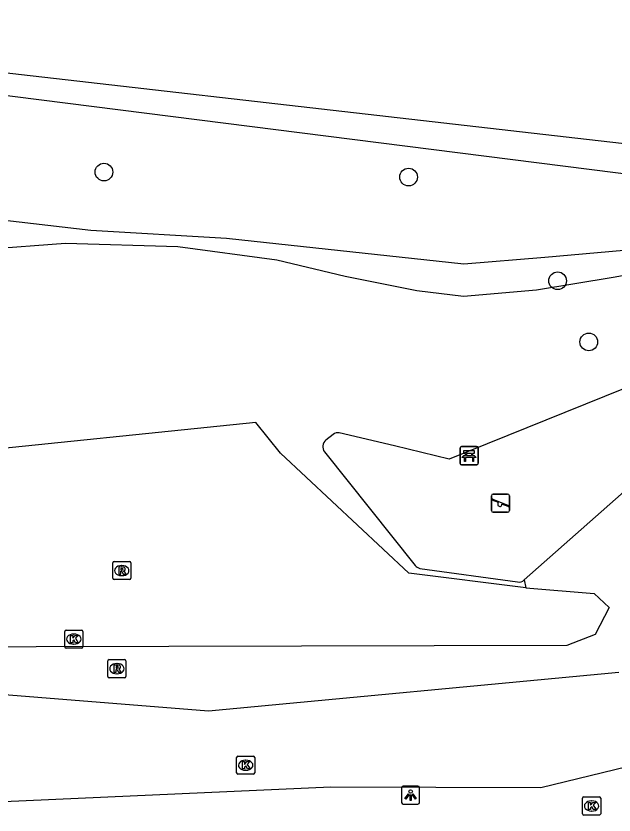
# Model space of a CAD drawing. Extents: x 161243 to 161752, y 384138 to 384885.
# Drawn here: x 161414.47 to 161447.56, y 384281.99 to 384326.18 of the extents above; entities that cross this region are included whole.
import ezdxf

# ---------------------------------------------------------------- set-up
doc = ezdxf.new("R2010")
doc.units = 0
for name, color, linetype in [('IMGEO_Bank', 7, 'Continuous'), ('IMGEO_Boom', 7, 'Continuous'), ('IMGEO_Groenvoorziening', 7, 'Continuous'), ('IMGEO_Kolk', 7, 'Continuous'), ('IMGEO_Lichtpunt', 7, 'Continuous'), ('IMGEO_Meer_plas_ven_vijver', 7, 'Continuous'), ('IMGEO_Rijbaan_lokaal_gesloten', 7, 'Continuous'), ('IMGEO_Rioolput', 7, 'Continuous'), ('IMGEO_Speelvoorziening', 7, 'Continuous'), ('IMGEO_Voetpad_gesloten', 7, 'Continuous')]:
    doc.layers.add(name, color=color, linetype=linetype)

msp = doc.modelspace()

# ---------------------------------------------------------------- linework, layer by layer
at = {"layer": 'IMGEO_Bank'}
for p, q in [((161439.117, 384302.365), (161439.958, 384302.365)), ((161439.958, 384302.365), (161439.117, 384302.365)), ((161439.042, 384301.44), (161439.042, 384302.281)), ((161439.042, 384302.281), (161439.042, 384301.44)), ((161439.351, 384301.871), (161439.351, 384301.977)), ((161439.395, 384301.977), (161439.395, 384301.871)), ((161439.683, 384301.983), (161439.401, 384301.983)), ((161439.689, 384301.871), (161439.689, 384301.977)), ((161439.733, 384301.977), (161439.733, 384301.871)), ((161440.042, 384302.29), (161440.042, 384301.449)), ((161440.042, 384301.449), (161440.042, 384302.29)), ((161439.739, 384301.763), (161439.346, 384301.763)), ((161439.401, 384301.865), (161439.683, 384301.865)), ((161439.967, 384301.365), (161439.126, 384301.365)), ((161439.126, 384301.365), (161439.967, 384301.365))]:
    msp.add_line(p, q, dxfattribs=at)
for points in [[(161439.345, 384301.983), (161439.259, 384301.983), (161439.259, 384302.144), (161439.822, 384302.144), (161439.822, 384301.983), (161439.739, 384301.983)], [(161439.289, 384301.763), (161439.147, 384301.763), (161439.259, 384301.865), (161439.345, 384301.865)], [(161439.339, 384301.756), (161439.339, 384301.549), (161439.296, 384301.549), (161439.296, 384301.756)], [(161439.739, 384301.865), (161439.822, 384301.865), (161439.934, 384301.763), (161439.795, 384301.763)], [(161439.789, 384301.756), (161439.789, 384301.549), (161439.745, 384301.549), (161439.745, 384301.756)]]:
    msp.add_lwpolyline(points, dxfattribs=at)
for centre, radius, start, end in [((161439.12, 384302.287), 0.0779, 92.4484, 184.2845), ((161439.12, 384302.287), 0.0779, 92.4484, 184.2845), ((161439.964, 384302.287), 0.0779, 2.4484, 94.2845), ((161439.964, 384302.287), 0.0779, 2.4484, 94.2845), ((161439.344, 384301.976), 0.00671, 2.8957, 87.1043), ((161439.401, 384301.976), 0.00671, 92.8957, 177.1043), ((161439.683, 384301.976), 0.00671, 2.8957, 87.1043), ((161439.74, 384301.976), 0.00671, 92.8957, 177.1043), ((161439.289, 384301.756), 0.00671, 2.8957, 87.1043), ((161439.346, 384301.756), 0.00671, 92.8957, 177.1043), ((161439.344, 384301.872), 0.00671, 272.8957, 357.1043), ((161439.401, 384301.872), 0.00671, 182.8957, 267.1043), ((161439.683, 384301.872), 0.00671, 272.8957, 357.1043), ((161439.74, 384301.872), 0.00671, 182.8957, 267.1043), ((161439.738, 384301.756), 0.00671, 2.8957, 87.1043), ((161439.795, 384301.756), 0.00671, 92.8957, 177.1043), ((161439.964, 384301.443), 0.0779, 272.4484, 4.2845), ((161439.964, 384301.443), 0.0779, 272.4484, 4.2845), ((161439.12, 384301.443), 0.0779, 182.4484, 274.2845), ((161439.12, 384301.443), 0.0779, 182.4484, 274.2845)]:
    msp.add_arc(centre, radius, start, end, dxfattribs=at)
at = {"layer": 'IMGEO_Boom'}
for centre in [(161419.341, 384317.551), (161436.193, 384317.277), (161444.44, 384311.537), (161446.164, 384308.156)]:
    msp.add_circle(centre, 0.489, dxfattribs=at)
at = {"layer": 'IMGEO_Groenvoorziening'}
for points in [[(161461.508, 384317.582), (161388.33, 384325.957), (161386.343, 384326.184)], [(161384.224, 384300.714), (161383.959, 384302.494), (161386.987, 384306.894), (161389.478, 384309.685), (161390.337, 384311.694), (161389.037, 384313.944), (161385.772, 384318.093), (161385.994, 384320.251), (161387.855, 384323.519), (161398.386, 384323.765), (161459.305, 384316.043), (161461.281, 384315.825)], [(161395.011, 384311.131), (161395.059, 384312.349), (161394.273, 384314.553), (161393.513, 384316.374), (161394.564, 384317.399), (161396.649, 384317.013), (161402.312, 384316.298), (161410.179, 384315.316), (161418.62, 384314.329), (161426.121, 384313.903), (161439.251, 384312.48), (161443.725, 384312.838), (161453.3, 384313.687), (161456.2, 384313.632), (161460.625, 384313.859), (161463.734, 384313.859), (161467.796, 384314.154), (161470.006, 384315.1)], [(161451.642, 384312.465), (161447.518, 384311.722), (161443.269, 384311.021), (161439.237, 384310.669), (161436.652, 384310.973), (161432.686, 384311.783), (161428.913, 384312.669), (161423.422, 384313.41), (161417.208, 384313.591), (161412.779, 384313.261), (161405.56, 384312.503), (161397.034, 384311.657), (161395.011, 384311.131)], [(161442.591, 384294.989), (161442.679, 384294.556)]]:
    msp.add_lwpolyline(points, dxfattribs=at)
at = {"layer": 'IMGEO_Kolk'}
for p, q in [((161417.243, 384292.219), (161418.095, 384292.219)), ((161417.168, 384291.293), (161417.168, 384292.145)), ((161417.656, 384291.999), (161417.681, 384291.999)), ((161418.169, 384292.145), (161418.169, 384291.293)), ((161417.679, 384291.439), (161417.654, 384291.439)), ((161418.095, 384291.219), (161417.243, 384291.219)), ((161426.679, 384284.315), (161426.679, 384285.167)), ((161426.754, 384285.241), (161427.606, 384285.241)), ((161427.68, 384285.167), (161427.68, 384284.315)), ((161427.167, 384285.021), (161427.192, 384285.021)), ((161427.606, 384284.241), (161426.754, 384284.241)), ((161427.19, 384284.461), (161427.165, 384284.461)), ((161445.82, 384282.063), (161445.82, 384282.915)), ((161445.895, 384282.989), (161446.747, 384282.989)), ((161446.821, 384282.915), (161446.821, 384282.063)), ((161446.308, 384282.769), (161446.333, 384282.769)), ((161446.331, 384282.209), (161446.306, 384282.209)), ((161446.747, 384281.989), (161445.895, 384281.989))]:
    msp.add_line(p, q, dxfattribs=at)
for points in [[(161417.243, 384292.219), (161418.095, 384292.219)], [(161417.168, 384291.293), (161417.168, 384292.145)], [(161417.489, 384291.919), (161417.612, 384291.919), (161417.612, 384291.768), (161417.742, 384291.919), (161417.906, 384291.919), (161417.76, 384291.768), (161417.913, 384291.519), (161417.761, 384291.519), (161417.676, 384291.683), (161417.612, 384291.616), (161417.612, 384291.519), (161417.489, 384291.519), (161417.489, 384291.919)], [(161418.169, 384292.145), (161418.169, 384291.293)], [(161418.095, 384291.219), (161417.243, 384291.219)], [(161426.679, 384284.315), (161426.679, 384285.167)], [(161426.754, 384285.241), (161427.606, 384285.241)], [(161427.68, 384285.167), (161427.68, 384284.315)], [(161427, 384284.941), (161427.123, 384284.941), (161427.123, 384284.79), (161427.253, 384284.941), (161427.417, 384284.941), (161427.271, 384284.79), (161427.424, 384284.541), (161427.272, 384284.541), (161427.187, 384284.705), (161427.123, 384284.638), (161427.123, 384284.541), (161427, 384284.541), (161427, 384284.941)], [(161427.606, 384284.241), (161426.754, 384284.241)], [(161445.82, 384282.063), (161445.82, 384282.915)], [(161445.895, 384282.989), (161446.747, 384282.989)], [(161446.821, 384282.915), (161446.821, 384282.063)], [(161446.141, 384282.689), (161446.264, 384282.689), (161446.264, 384282.538), (161446.394, 384282.689), (161446.558, 384282.689), (161446.412, 384282.538), (161446.565, 384282.289), (161446.413, 384282.289), (161446.328, 384282.453), (161446.264, 384282.386), (161446.264, 384282.289), (161446.141, 384282.289), (161446.141, 384282.689)], [(161446.747, 384281.989), (161445.895, 384281.989)]]:
    msp.add_lwpolyline(points, dxfattribs=at)
for centre, start, end in [((161417.245, 384292.143), 91.552, 178.448), ((161417.245, 384292.143), 91.552, 178.448), ((161418.093, 384292.143), 1.552, 88.448), ((161418.093, 384292.143), 1.552, 88.448), ((161417.245, 384291.295), 181.552, 268.448), ((161417.245, 384291.295), 181.552, 268.448), ((161418.093, 384291.295), 271.552, 358.448), ((161418.093, 384291.295), 271.552, 358.448), ((161426.756, 384285.165), 91.552, 178.448), ((161426.756, 384285.165), 91.552, 178.448), ((161427.604, 384285.165), 1.552, 88.448), ((161427.604, 384285.165), 1.552, 88.448), ((161426.756, 384284.317), 181.552, 268.448), ((161426.756, 384284.317), 181.552, 268.448), ((161427.604, 384284.317), 271.552, 358.448), ((161427.604, 384284.317), 271.552, 358.448), ((161445.897, 384282.913), 91.552, 178.448), ((161445.897, 384282.913), 91.552, 178.448), ((161446.745, 384282.913), 1.552, 88.448), ((161446.745, 384282.913), 1.552, 88.448), ((161445.897, 384282.065), 181.552, 268.448), ((161445.897, 384282.065), 181.552, 268.448), ((161446.745, 384282.065), 271.552, 358.448), ((161446.745, 384282.065), 271.552, 358.448)]:
    msp.add_arc(centre, 0.0765, start, end, dxfattribs=at)
for centre, major_axis, ratio, start_param, end_param in [((161417.655, 384291.719), (-0.387, 0.002), 0.722429, 4.712389, 7.853982), ((161417.68, 384291.719), (-0.39, 0.002), 0.717154, 1.570796, 4.712389), ((161427.166, 384284.741), (-0.387, 0.002), 0.722429, 4.712389, 7.853982), ((161427.191, 384284.741), (-0.39, 0.002), 0.717154, 1.570796, 4.712389), ((161446.307, 384282.489), (-0.387, 0.002), 0.722429, 4.712389, 7.853982), ((161446.332, 384282.489), (-0.39, 0.002), 0.717154, 1.570796, 4.712389)]:
    msp.add_ellipse(centre, major_axis=major_axis, ratio=ratio, start_param=start_param, end_param=end_param, dxfattribs=at)
at = {"layer": 'IMGEO_Lichtpunt'}
for p, q in [((161435.807, 384283.493), (161435.807, 384282.686)), ((161435.807, 384283.493), (161435.807, 384282.686)), ((161436.709, 384283.588), (161435.901, 384283.588)), ((161436.709, 384283.588), (161435.901, 384283.588)), ((161436.803, 384282.686), (161436.803, 384283.493)), ((161436.803, 384282.686), (161436.803, 384283.493)), ((161435.901, 384282.592), (161436.709, 384282.592)), ((161435.901, 384282.592), (161436.709, 384282.592))]:
    msp.add_line(p, q, dxfattribs=at)
for points in [[(161436.181, 384283.157), (161436.22, 384283.129), (161436.032, 384282.867), (161435.994, 384282.894), (161436.181, 384283.157)], [(161436.283, 384283.109), (161436.33, 384283.109), (161436.33, 384282.787), (161436.283, 384282.787), (161436.283, 384283.109)], [(161436.393, 384283.129), (161436.431, 384283.156), (161436.618, 384282.894), (161436.579, 384282.866), (161436.393, 384283.129)]]:
    msp.add_lwpolyline(points, dxfattribs=at)
msp.add_circle((161436.306, 384283.291), 0.0994, dxfattribs=at)
for centre, start, end in [((161435.901, 384283.493), 90, 180), ((161435.901, 384283.493), 90, 180), ((161436.709, 384283.493), 0, 90), ((161436.709, 384283.493), 0, 90), ((161435.901, 384282.686), 180, 270), ((161435.901, 384282.686), 180, 270), ((161436.709, 384282.686), 270, 0), ((161436.709, 384282.686), 270, 360)]:
    msp.add_arc(centre, 0.0946, start, end, dxfattribs=at)
at = {"layer": 'IMGEO_Meer_plas_ven_vijver'}
for points in [[(161442.679, 384294.556), (161436.208, 384295.365), (161429.104, 384302.003), (161427.745, 384303.693), (161393.981, 384300.233), (161392.922, 384299.244)], [(161442.679, 384294.556), (161446.465, 384294.246), (161447.299, 384293.465), (161446.512, 384291.967), (161444.942, 384291.369), (161408.228, 384291.268), (161406.059, 384291.702), (161401.921, 384293.983), (161394.316, 384296.874), (161393.316, 384298.001), (161392.922, 384299.244)]]:
    msp.add_lwpolyline(points, dxfattribs=at)
at = {"layer": 'IMGEO_Rijbaan_lokaal_gesloten'}
for points in [[(161406.22, 384289.254), (161425.129, 384287.748), (161447.82, 384289.882)], [(161453.322, 384288.633), (161452.997, 384285.799), (161443.508, 384283.484), (161431.895, 384283.538), (161410.897, 384282.587)]]:
    msp.add_lwpolyline(points, dxfattribs=at)
at = {"layer": 'IMGEO_Rioolput'}
for p, q in [((161419.821, 384295.081), (161419.821, 384295.933)), ((161419.896, 384296.007), (161420.748, 384296.007)), ((161420.309, 384295.787), (161420.334, 384295.787)), ((161420.822, 384295.933), (161420.822, 384295.081)), ((161420.748, 384295.007), (161419.896, 384295.007)), ((161420.332, 384295.227), (161420.307, 384295.227)), ((161419.557, 384289.656), (161419.557, 384290.508)), ((161419.632, 384290.582), (161420.484, 384290.582)), ((161420.558, 384290.508), (161420.558, 384289.656)), ((161420.045, 384290.362), (161420.07, 384290.362)), ((161420.484, 384289.582), (161419.632, 384289.582)), ((161420.068, 384289.802), (161420.043, 384289.802))]:
    msp.add_line(p, q, dxfattribs=at)
for points in [[(161419.821, 384295.081), (161419.821, 384295.933)], [(161419.896, 384296.007), (161420.748, 384296.007)], [(161420.41, 384295.705), (161420.158, 384295.707), (161420.158, 384295.307)], [(161420.822, 384295.933), (161420.822, 384295.081)], [(161420.158, 384295.307), (161420.282, 384295.307), (161420.282, 384295.469), (161420.293, 384295.469)], [(161420.336, 384295.626), (161420.282, 384295.626), (161420.282, 384295.545)], [(161420.282, 384295.545), (161420.334, 384295.545)], [(161420.34, 384295.44), (161420.411, 384295.307), (161420.551, 384295.307), (161420.486, 384295.433)], [(161420.748, 384295.007), (161419.896, 384295.007)], [(161419.557, 384289.656), (161419.557, 384290.508)], [(161419.632, 384290.582), (161420.484, 384290.582)], [(161420.558, 384290.508), (161420.558, 384289.656)], [(161420.146, 384290.28), (161419.894, 384290.282), (161419.894, 384289.882)], [(161419.894, 384289.882), (161420.018, 384289.882), (161420.018, 384290.044), (161420.029, 384290.044)], [(161420.072, 384290.201), (161420.018, 384290.201), (161420.018, 384290.12)], [(161420.018, 384290.12), (161420.07, 384290.12)], [(161420.076, 384290.015), (161420.147, 384289.882), (161420.287, 384289.882), (161420.222, 384290.008)], [(161420.484, 384289.582), (161419.632, 384289.582)]]:
    msp.add_lwpolyline(points, dxfattribs=at)
for centre, radius, start, end in [((161419.898, 384295.931), 0.0765, 91.552, 178.448), ((161419.898, 384295.931), 0.0765, 91.552, 178.448), ((161420.409, 384295.595), 0.109, 350.3612, 89.416), ((161420.746, 384295.931), 0.0765, 1.552, 88.448), ((161420.746, 384295.931), 0.0765, 1.552, 88.448), ((161420.292, 384295.416), 0.0533, 26.0293, 88.6989), ((161420.318, 384295.734), 0.19, 274.7715, 282.9687), ((161420.342, 384295.53), 0.0964, 77.0061, 93.1865), ((161420.356, 384295.587), 0.0378, 276.6634, 79.6772), ((161420.407, 384295.595), 0.112, 277.5842, 350.9817), ((161420.391, 384295.38), 0.108, 29.5134, 73.7905), ((161419.898, 384295.083), 0.0765, 181.552, 268.448), ((161419.898, 384295.083), 0.0765, 181.552, 268.448), ((161420.746, 384295.083), 0.0765, 271.552, 358.448), ((161420.746, 384295.083), 0.0765, 271.552, 358.448), ((161419.634, 384290.506), 0.0765, 91.552, 178.448), ((161419.634, 384290.506), 0.0765, 91.552, 178.448), ((161420.482, 384290.506), 0.0765, 1.552, 88.448), ((161420.482, 384290.506), 0.0765, 1.552, 88.448), ((161420.028, 384289.991), 0.0533, 26.0293, 88.6989), ((161420.054, 384290.309), 0.19, 274.7715, 282.9687), ((161420.078, 384290.105), 0.0964, 77.0061, 93.1865), ((161420.092, 384290.162), 0.0378, 276.6634, 79.6772), ((161420.145, 384290.17), 0.109, 350.3612, 89.416), ((161420.143, 384290.17), 0.112, 277.5842, 350.9817), ((161420.127, 384289.955), 0.108, 29.5134, 73.7905), ((161419.634, 384289.658), 0.0765, 181.552, 268.448), ((161419.634, 384289.658), 0.0765, 181.552, 268.448), ((161420.482, 384289.658), 0.0765, 271.552, 358.448), ((161420.482, 384289.658), 0.0765, 271.552, 358.448)]:
    msp.add_arc(centre, radius, start, end, dxfattribs=at)
for centre, major_axis, ratio, start_param, end_param in [((161420.308, 384295.507), (-0.387, 0.002), 0.722429, 4.712389, 7.853982), ((161420.333, 384295.507), (-0.39, 0.002), 0.717154, 1.570796, 4.712389), ((161420.044, 384290.082), (-0.387, 0.002), 0.722429, 4.712389, 7.853982), ((161420.069, 384290.082), (-0.39, 0.002), 0.717154, 1.570796, 4.712389)]:
    msp.add_ellipse(centre, major_axis=major_axis, ratio=ratio, start_param=start_param, end_param=end_param, dxfattribs=at)
at = {"layer": 'IMGEO_Speelvoorziening'}
for p, q in [((161440.879, 384299.737), (161441.669, 384299.737)), ((161441.669, 384299.737), (161440.879, 384299.737)), ((161440.779, 384298.837), (161440.779, 384299.637)), ((161440.779, 384299.637), (161440.779, 384298.837)), ((161441.162, 384299.265), (161440.823, 384299.402)), ((161440.848, 384299.462), (161441.724, 384299.109)), ((161441.769, 384299.637), (161441.769, 384298.837)), ((161441.769, 384298.837), (161441.769, 384299.637)), ((161441.7, 384299.049), (161441.36, 384299.186)), ((161441.669, 384298.737), (161440.879, 384298.737)), ((161440.879, 384298.737), (161441.669, 384298.737))]:
    msp.add_line(p, q, dxfattribs=at)
for centre, radius, start, end in [((161440.879, 384299.637), 0.1, 90, 180), ((161440.879, 384299.637), 0.1, 90, 180), ((161441.669, 384299.637), 0.1, 0, 90), ((161441.669, 384299.637), 0.1, 360, 90), ((161440.836, 384299.432), 0.0327, 68.078, 248.078), ((161441.241, 384299.175), 0.12, 130.9928, 5.1632), ((161440.879, 384298.837), 0.1, 180, 270), ((161440.879, 384298.837), 0.1, 180, 270), ((161441.669, 384298.837), 0.1, 270, 0), ((161441.669, 384298.837), 0.1, 270, 0), ((161441.712, 384299.079), 0.0327, 248.078, 68.078)]:
    msp.add_arc(centre, radius, start, end, dxfattribs=at)
at = {"layer": 'IMGEO_Voetpad_gesloten'}
for points in [[(161465.998, 384308.832), (161456.702, 384309.01), (161456.67, 384309.031), (161438.446, 384301.679), (161435.413, 384302.404), (161432.356, 384303.12)], [(161455.857, 384306.708), (161442.591, 384294.989)], [(161432.02, 384303.038), (161431.624, 384302.73)], [(161431.54, 384302.07), (161436.551, 384295.792)], [(161436.82, 384295.632), (161442.224, 384294.89)]]:
    msp.add_lwpolyline(points, dxfattribs=at)
for centre, radius, start, end in [((161432.268, 384302.749), 0.381, 76.7086, 130.721), ((161431.928, 384302.356), 0.482, 129.0986, 216.395), ((161436.953, 384296.162), 0.546, 222.5978, 255.9142), ((161442.329, 384295.23), 0.355, 252.7738, 317.4192)]:
    msp.add_arc(centre, radius, start, end, dxfattribs=at)

doc.saveas('drawing.dxf')
